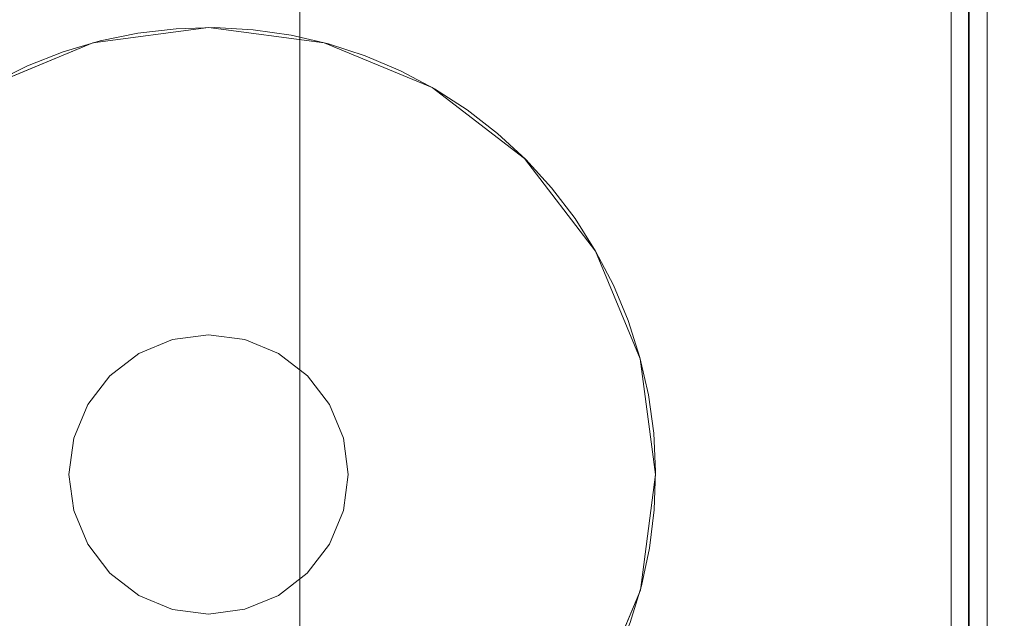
# Model space of a CAD drawing. Header units: inches. Extents: x -412 to -304, y -62 to 18.
# Tile 772 of 809: x -341.162 to -340.06, y 5.777 to 6.446. Entities that reach past the tile are written whole.
import ezdxf

# ---------------------------------------------------------------- set-up
doc = ezdxf.new("R2010")
doc.units = ezdxf.units.IN
doc.header["$LTSCALE"] = 32
doc.header["$MEASUREMENT"] = 0
for name, color, linetype, lineweight in [('Black', 7, 'Continuous', 18), ('DashLine', 7, 'Continuous', 13), ('Drawing', 7, 'Continuous', 18), ('Metal_1', 7, 'Continuous', 18), ('Metal_MP', 7, 'Continuous', 5), ('None', 7, 'Continuous', 18), ('SolidLine', 7, 'Continuous', 15), ('TFL_1', 7, 'Continuous', 13), ('Wood_1-H', 7, 'Continuous', 13)]:
    doc.layers.add(name, color=color, linetype=linetype, lineweight=lineweight)

# ---------------------------------------------------------------- blocks, each defined once
blk = doc.blocks.new('Group-1')
at = {"layer": 'Metal_1', "invisible_edges": 13}
for points in [[(12.0197, -12.252, 68.2953), (12.2559, -25.5591, 68.2953), (119.6969, -25.5591, 68.2953), (12.0197, -12.252, 68.2953)], [(119.6969, -25.5591, 68.2953), (119.9331, -12.252, 68.2953), (12.0197, -12.252, 68.2953), (119.6969, -25.5591, 68.2953)], [(12.0197, -12.252, 68.0591), (12.2559, -25.5591, 68.0591), (119.6969, -25.5591, 68.0591), (12.0197, -12.252, 68.0591)], [(119.6969, -25.5591, 68.0591), (119.9331, -12.252, 68.0591), (12.0197, -12.252, 68.0591), (119.6969, -25.5591, 68.0591)]]:
    blk.add_3dface(points, dxfattribs=at)
blk = doc.blocks.new('Group-2')
at = {"layer": 'None'}
blk.add_blockref('Group-1', (0, 0), dxfattribs=at)
blk = doc.blocks.new('Group-3')
at = {"layer": 'None'}
blk.add_blockref('Group-2', (0, 0), dxfattribs=at)
blk = doc.blocks.new('SL Overhead (3D)')
at = {"layer": 'None'}
blk.add_blockref('Group-3', (0, 0), dxfattribs=at)
at = {"layer": 'Drawing', "color": 0, "flags": 1}
for tag in ['Tag', 'Catalog', 'Option1', 'Option2', 'Option3', 'Option4', 'Option5', 'Option6', 'Option7', 'Option8', 'Option9', 'Option10', 'Option11', 'Option12', 'Custom', 'FinishGroup', 'Discount', 'Item2', 'Item3', 'Item6', 'Item8', 'Item9', 'Item10', 'Item12', 'Item13', 'Item16', 'Item18', 'Item19', 'Item20', 'Item21', 'Item22', 'Item23', 'Item24', 'Item25', 'Item1', 'Item4', 'Item5', 'Item7', 'Item11', 'Item14', 'Item15', 'Item17']:
    blk.add_attdef(tag, (-52.521, 19.4184), '', height=0.00709, dxfattribs=at)
blk = doc.blocks.new('Group-6')
at = {"layer": 'TFL_1'}
for points in [[(12.7579, -29.9724, 22.874), (119.1752, -29.9724, 22.874), (119.1752, -12.0197, 22.874), (12.7579, -12.0197, 22.874)], [(12.7579, -12.7874, 7.9921), (119.1752, -12.7874, 7.9921), (119.1752, -29.9724, 7.9921), (12.7579, -29.9724, 7.9921)], [(12.7579, -13.5157, 8.7402), (12.7579, -29.9724, 8.7402), (119.1752, -29.9724, 8.7402), (119.1752, -13.5157, 8.7402)], [(83.1516, -29.126, 22.126), (83.8996, -29.126, 22.126), (83.8996, -13.5157, 22.126), (83.1516, -13.5157, 22.126)], [(83.1516, -13.5157, 8.7402), (83.8996, -13.5157, 8.7402), (83.8996, -29.126, 8.7402), (83.1516, -29.126, 8.7402)], [(83.8996, -29.126, 22.126), (84.6476, -29.126, 22.126), (84.6476, -13.5157, 22.126), (83.8996, -13.5157, 22.126)], [(83.8996, -13.5157, 8.7402), (84.6476, -13.5157, 8.7402), (84.6476, -29.126, 8.7402), (83.8996, -29.126, 8.7402)], [(12.7579, -13.5354, 22.126), (119.1752, -13.5354, 22.126), (119.1752, -29.9724, 22.126), (12.7579, -29.9724, 22.126)]]:
    blk.add_3dface(points, dxfattribs=at)
for points, invisible_edges in [([(83.1516, -29.126, 22.126), (83.1516, -13.5157, 22.126), (83.1516, -15.4944, 13.2474), (83.1516, -15.5083, 13.2456)], 10), ([(83.1516, -15.5355, 9.4782), (83.1516, -13.5157, 8.7402), (83.1516, -29.126, 8.7402)], 9), ([(83.8996, -15.6362, 13.1284), (83.8996, -13.5157, 22.126), (83.8996, -29.126, 22.126)], 9), ([(83.8996, -15.4944, 9.4691), (83.8996, -15.5083, 9.471), (83.8996, -29.126, 8.7402), (83.8996, -13.5157, 8.7402)], 10), ([(83.8996, -29.126, 22.126), (83.8996, -13.5157, 22.126), (83.8996, -15.4944, 13.2474), (83.8996, -15.5083, 13.2456)], 10), ([(83.8996, -15.5355, 9.4782), (83.8996, -13.5157, 8.7402), (83.8996, -29.126, 8.7402)], 9), ([(83.1516, -15.5083, 13.2456), (83.1516, -15.5221, 13.2425), (83.1516, -29.126, 22.126)], 10), ([(83.8996, -15.5083, 9.471), (83.8996, -15.5221, 9.474), (83.8996, -29.126, 8.7402)], 10), ([(83.8996, -15.5083, 13.2456), (83.8996, -15.5221, 13.2425), (83.8996, -29.126, 22.126)], 10), ([(83.1516, -29.126, 22.126), (83.1516, -15.5221, 13.2425), (83.1516, -15.5355, 13.2383)], 9), ([(83.8996, -15.5221, 9.474), (83.8996, -15.5355, 9.4782), (83.8996, -29.126, 8.7402)], 10), ([(83.8996, -29.126, 22.126), (83.8996, -15.5221, 13.2425), (83.8996, -15.5355, 13.2383)], 9), ([(83.1516, -29.126, 8.7402), (83.1516, -15.5355, 13.2383), (83.1516, -15.5485, 13.2329)], 9), ([(83.1516, -15.5355, 13.2383), (83.1516, -29.126, 8.7402), (83.1516, -29.126, 22.126)], 9), ([(83.1516, -29.126, 8.7402), (83.1516, -15.5485, 9.4836), (83.1516, -15.5355, 9.4782)], 9), ([(83.8996, -29.126, 8.7402), (83.8996, -15.5355, 9.4782), (83.8996, -15.5485, 9.4836)], 9), ([(83.8996, -29.126, 8.7402), (83.8996, -15.5355, 13.2383), (83.8996, -15.5485, 13.2329)], 9), ([(83.8996, -15.5355, 13.2383), (83.8996, -29.126, 8.7402), (83.8996, -29.126, 22.126)], 9), ([(83.8996, -29.126, 8.7402), (83.8996, -15.5485, 9.4836), (83.8996, -15.5355, 9.4782)], 9), ([(83.1516, -15.5485, 13.2329), (83.1516, -15.561, 13.2264), (83.1516, -29.126, 8.7402)], 10), ([(83.1516, -15.561, 9.4901), (83.1516, -15.5485, 9.4836), (83.1516, -29.126, 8.7402)], 10), ([(83.8996, -29.126, 8.7402), (83.8996, -15.5485, 9.4836), (83.8996, -15.561, 9.4901)], 9), ([(83.8996, -15.5485, 13.2329), (83.8996, -15.561, 13.2264), (83.8996, -29.126, 8.7402)], 10), ([(83.8996, -15.561, 9.4901), (83.8996, -15.5485, 9.4836), (83.8996, -29.126, 8.7402)], 10), ([(83.1516, -29.126, 8.7402), (83.1516, -15.561, 13.2264), (83.1516, -15.5729, 13.2188)], 9), ([(83.1516, -29.126, 8.7402), (83.1516, -15.5729, 9.4977), (83.1516, -15.561, 9.4901)], 9), ([(83.8996, -15.561, 9.4901), (83.8996, -15.5729, 9.4977), (83.8996, -29.126, 8.7402)], 10), ([(83.8996, -29.126, 8.7402), (83.8996, -15.561, 13.2264), (83.8996, -15.5729, 13.2188)], 9), ([(83.8996, -29.126, 8.7402), (83.8996, -15.5729, 9.4977), (83.8996, -15.561, 9.4901)], 9), ([(83.1516, -15.5729, 13.2188), (83.1516, -15.5841, 13.2103), (83.1516, -29.126, 8.7402)], 10), ([(83.1516, -15.5841, 9.5063), (83.1516, -15.5729, 9.4977), (83.1516, -29.126, 8.7402)], 10), ([(83.8996, -29.126, 8.7402), (83.8996, -15.5729, 9.4977), (83.8996, -15.5841, 9.5063)], 9), ([(83.8996, -15.5729, 13.2188), (83.8996, -15.5841, 13.2103), (83.8996, -29.126, 8.7402)], 10), ([(83.8996, -15.5841, 9.5063), (83.8996, -15.5729, 9.4977), (83.8996, -29.126, 8.7402)], 10), ([(83.1516, -29.126, 8.7402), (83.1516, -15.5841, 13.2103), (83.1516, -15.5945, 13.2008)], 9), ([(83.1516, -15.5945, 9.5158), (83.1516, -15.5841, 9.5063), (83.1516, -29.126, 8.7402)], 10), ([(83.8996, -29.126, 8.7402), (83.8996, -15.5841, 9.5063), (83.8996, -15.5945, 9.5158)], 9), ([(83.8996, -29.126, 8.7402), (83.8996, -15.5841, 13.2103), (83.8996, -15.5945, 13.2008)], 9), ([(83.8996, -15.5945, 9.5158), (83.8996, -15.5841, 9.5063), (83.8996, -29.126, 8.7402)], 10), ([(83.1516, -15.5945, 13.2008), (83.1516, -15.604, 13.1904), (83.1516, -29.126, 8.7402)], 10), ([(83.1516, -29.126, 8.7402), (83.1516, -15.604, 9.5262), (83.1516, -15.5945, 9.5158)], 9), ([(83.8996, -15.5945, 9.5158), (83.8996, -29.126, 22.126), (83.8996, -29.126, 8.7402)], 9), ([(83.8996, -15.5945, 9.5158), (83.8996, -15.604, 9.5262), (83.8996, -29.126, 22.126)], 10), ([(83.8996, -15.5945, 13.2008), (83.8996, -15.604, 13.1904), (83.8996, -29.126, 8.7402)], 10), ([(83.8996, -29.126, 8.7402), (83.8996, -15.604, 9.5262), (83.8996, -15.5945, 9.5158)], 9), ([(83.1516, -29.126, 8.7402), (83.1516, -15.604, 13.1904), (83.1516, -15.6125, 13.1792)], 9), ([(83.1516, -15.6125, 9.5373), (83.1516, -15.604, 9.5262), (83.1516, -29.126, 8.7402)], 10), ([(83.8996, -29.126, 22.126), (83.8996, -15.604, 9.5262), (83.8996, -15.6125, 9.5373)], 9), ([(83.8996, -29.126, 8.7402), (83.8996, -15.604, 13.1904), (83.8996, -15.6125, 13.1792)], 9), ([(83.8996, -15.6125, 9.5373), (83.8996, -15.604, 9.5262), (83.8996, -29.126, 8.7402)], 10), ([(83.1516, -15.6125, 13.1792), (83.1516, -15.6201, 13.1673), (83.1516, -29.126, 8.7402)], 10), ([(83.1516, -29.126, 8.7402), (83.1516, -15.6201, 9.5492), (83.1516, -15.6125, 9.5373)], 9), ([(83.8996, -15.6125, 9.5373), (83.8996, -15.6201, 9.5492), (83.8996, -29.126, 22.126)], 10), ([(83.8996, -15.6125, 13.1792), (83.8996, -15.6201, 13.1673), (83.8996, -29.126, 8.7402)], 10), ([(83.8996, -29.126, 8.7402), (83.8996, -15.6201, 9.5492), (83.8996, -15.6125, 9.5373)], 9), ([(83.1516, -29.126, 8.7402), (83.1516, -15.6201, 13.1673), (83.1516, -15.6266, 13.1548)], 9), ([(83.1516, -29.126, 8.7402), (83.1516, -15.6266, 9.5617), (83.1516, -15.6201, 9.5492)], 9), ([(83.1516, -15.6266, 13.1548), (83.1516, -15.632, 13.1418), (83.1516, -29.126, 8.7402)], 10), ([(83.1516, -15.632, 9.5747), (83.1516, -15.6266, 9.5617), (83.1516, -29.126, 8.7402)], 10), ([(83.8996, -15.6201, 9.5492), (83.8996, -15.6266, 9.5617), (83.8996, -29.126, 22.126)], 10), ([(83.8996, -29.126, 8.7402), (83.8996, -15.6201, 13.1673), (83.8996, -15.6266, 13.1548)], 9), ([(83.8996, -29.126, 8.7402), (83.8996, -15.6266, 9.5617), (83.8996, -15.6201, 9.5492)], 9), ([(83.8996, -29.126, 22.126), (83.8996, -15.6266, 9.5617), (83.8996, -15.632, 9.5747)], 9), ([(83.8996, -15.6266, 13.1548), (83.8996, -15.632, 13.1418), (83.8996, -29.126, 8.7402)], 10), ([(83.8996, -15.632, 9.5747), (83.8996, -15.6266, 9.5617), (83.8996, -29.126, 8.7402)], 10), ([(83.1516, -29.126, 8.7402), (83.1516, -15.6362, 9.5881), (83.1516, -15.632, 9.5747)], 9), ([(83.1516, -15.632, 13.1418), (83.1516, -15.6362, 13.1284), (83.1516, -29.126, 8.7402)], 10), ([(83.1516, -29.126, 8.7402), (83.1516, -15.6362, 13.1284), (83.1516, -15.6393, 13.1146)], 9), ([(83.1516, -15.6393, 9.6019), (83.1516, -15.6362, 9.5881), (83.1516, -29.126, 8.7402)], 10), ([(83.1516, -29.126, 8.7402), (83.1516, -15.6411, 9.6159), (83.1516, -15.6393, 9.6019)], 9), ([(83.1516, -15.6393, 13.1146), (83.1516, -15.6411, 13.1007), (83.1516, -29.126, 8.7402)], 10), ([(83.1516, -29.126, 8.7402), (83.1516, -15.6411, 13.1007), (83.1516, -15.6417, 13.0866)], 9), ([(83.1516, -15.6417, 9.6299), (83.1516, -15.6411, 9.6159), (83.1516, -29.126, 8.7402)], 10), ([(83.1516, -15.6417, 13.0866), (83.1516, -15.6417, 9.6299), (83.1516, -29.126, 8.7402)], 10), ([(83.8996, -15.632, 9.5747), (83.8996, -15.6362, 9.5881), (83.8996, -29.126, 22.126)], 10), ([(83.8996, -29.126, 8.7402), (83.8996, -15.6362, 9.5881), (83.8996, -15.632, 9.5747)], 9), ([(83.8996, -15.632, 13.1418), (83.8996, -15.6362, 13.1284), (83.8996, -29.126, 8.7402)], 10), ([(83.8996, -29.126, 22.126), (83.8996, -15.6393, 13.1146), (83.8996, -15.6362, 13.1284)], 9), ([(83.8996, -29.126, 22.126), (83.8996, -15.6362, 9.5881), (83.8996, -15.6393, 9.6019)], 9), ([(83.8996, -29.126, 8.7402), (83.8996, -15.6362, 13.1284), (83.8996, -15.6393, 13.1146)], 9), ([(83.8996, -15.6393, 9.6019), (83.8996, -15.6362, 9.5881), (83.8996, -29.126, 8.7402)], 10), ([(83.8996, -29.126, 22.126), (83.8996, -15.6411, 13.1007), (83.8996, -15.6393, 13.1146)], 9), ([(83.8996, -15.6393, 9.6019), (83.8996, -15.6411, 9.6159), (83.8996, -29.126, 22.126)], 10), ([(83.8996, -29.126, 8.7402), (83.8996, -15.6411, 9.6159), (83.8996, -15.6393, 9.6019)], 9), ([(83.8996, -15.6393, 13.1146), (83.8996, -15.6411, 13.1007), (83.8996, -29.126, 8.7402)], 10), ([(83.8996, -29.126, 22.126), (83.8996, -15.6411, 9.6159), (83.8996, -15.6417, 9.6299)], 9), ([(83.8996, -15.6417, 13.0866), (83.8996, -15.6411, 13.1007), (83.8996, -29.126, 22.126)], 10), ([(83.8996, -29.126, 8.7402), (83.8996, -15.6411, 13.1007), (83.8996, -15.6417, 13.0866)], 9), ([(83.8996, -15.6417, 9.6299), (83.8996, -15.6411, 9.6159), (83.8996, -29.126, 8.7402)], 10), ([(83.8996, -15.6417, 9.6299), (83.8996, -15.6417, 13.0866), (83.8996, -29.126, 22.126)], 10), ([(83.8996, -15.6417, 13.0866), (83.8996, -15.6417, 9.6299), (83.8996, -29.126, 8.7402)], 10)]:
    blk.add_3dface(points, dxfattribs=dict(at, invisible_edges=invisible_edges))
blk = doc.blocks.new('Group-15')
at = {"layer": 'None'}
blk.add_blockref('Group-6', (0, 0), dxfattribs=at)
blk = doc.blocks.new('SL Hanging Credenza (3D)')
at = {"layer": 'None'}
blk.add_blockref('Group-15', (0, 0), dxfattribs=at)
at = {"layer": 'Drawing', "color": 0, "flags": 1}
for tag in ['Tag', 'Catalog', 'Option1', 'Option2', 'Option3', 'Option4', 'Option5', 'Option6', 'Option7', 'Option8', 'Option9', 'Option10', 'Option11', 'Option12', 'Custom', 'FinishGroup', 'Discount', 'Item2', 'Item3', 'Item6', 'Item8', 'Item9', 'Item10', 'Item12', 'Item13', 'Item16', 'Item18', 'Item19', 'Item20', 'Item21', 'Item22', 'Item23', 'Item24', 'Item25', 'Item1', 'Item4', 'Item5', 'Item7', 'Item11', 'Item14', 'Item15', 'Item17']:
    blk.add_attdef(tag, (-52.5308, 13.8239), '', height=0.00709, dxfattribs=at)
blk = doc.blocks.new('Group-16')
at = {"layer": 'Wood_1-H'}
for points, invisible_edges in [([(-36.0039, 17.9921, 28.5412), (36.0039, 17.9931, 28.5418), (36.0039, 17.9921, 28.5412)], 9), ([(-36.0039, 17.9921, 28.5412), (-36.0039, 17.9931, 28.5418), (36.0039, 17.9931, 28.5418)], 8), ([(36.0039, 17.9931, 28.9998), (-36.0039, 17.9921, 28.9998), (-35.9849, 17.9731, 28.9998), (35.9849, 17.9731, 28.9998)], 9), ([(36.0039, 17.9931, 28.9998), (-36.0039, 17.9931, 28.9998), (-36.0039, 17.9921, 28.9998)], 8), ([(36.0039, 17.9921, 28.5412), (34.5479, 16.5361, 27.7008), (-34.5479, 16.5361, 27.7008), (-36.0039, 17.9921, 28.5412)], 8)]:
    blk.add_3dface(points, dxfattribs=dict(at, invisible_edges=invisible_edges))
for points in [[(-36.0039, 17.9931, 28.9998), (36.0039, 17.9931, 28.9998), (36.0039, 17.9931, 28.5418), (-36.0039, 17.9931, 28.5418)], [(-35.9849, 17.9731, 28.9998), (-35.9849, 17.9731, 28.9808), (35.9849, 17.9731, 28.9808), (35.9849, 17.9731, 28.9998)], [(-35.9849, 17.9731, 28.9808), (-34.5479, 16.5361, 28.9808), (34.5479, 16.5361, 28.9808), (35.9849, 17.9731, 28.9808)]]:
    blk.add_3dface(points, dxfattribs=at)
blk = doc.blocks.new('Group-20')
at = {"layer": 'Wood_1-H'}
for points in [[(-35.9649, 17.9531, 28.9988), (35.9649, 17.9531, 28.9988), (35.9649, -17.9531, 28.9988), (-35.9649, -17.9531, 28.9988)], [(-35.9649, 17.9531, 28.9791), (35.9649, 17.9531, 28.9791), (35.9649, -17.9531, 28.9791), (-35.9649, -17.9531, 28.9791)], [(-35.9649, 17.9531, 28.9791), (-35.9649, 17.9531, 28.9988), (35.9649, 17.9531, 28.9988), (35.9649, 17.9531, 28.9791)]]:
    blk.add_3dface(points, dxfattribs=at)
at = {"layer": 'None'}
blk.add_blockref('Group-16', (0, 0), dxfattribs=at)
blk = doc.blocks.new('MPConf-Glide (3D)')
at = {"layer": 'Metal_MP'}
for points, invisible_edges in [([(-0.1294, 0.483, 0.25), (0, 0.5, 0.25), (0.1294, 0.483, 0.25), (-0.1294, 0.483, 0.25)], 12), ([(-0.1294, 0.483), (0, 0.5), (0.1294, 0.483), (-0.1294, 0.483)], 12), ([(-0.483, 0.1294, 0.25), (-0.3536, 0.3536, 0.25), (-0.1294, 0.483, 0.25), (-0.483, 0.1294, 0.25)], 15), ([(-0.1294, -0.483, 0.25), (-0.483, 0.1294, 0.25), (-0.1294, 0.483, 0.25), (-0.1294, -0.483, 0.25)], 15), ([(-0.483, 0.1294), (-0.3536, 0.3536), (-0.1294, 0.483), (-0.483, 0.1294)], 15), ([(-0.1294, -0.483), (-0.483, 0.1294), (-0.1294, 0.483), (-0.1294, -0.483)], 15), ([(-0.3536, 0.3536, 0.25), (-0.25, 0.433, 0.25), (-0.1294, 0.483, 0.25), (-0.3536, 0.3536, 0.25)], 12), ([(-0.3536, 0.3536), (-0.25, 0.433), (-0.1294, 0.483), (-0.3536, 0.3536)], 12), ([(-0.1294, 0.483, 0.25), (0.1294, 0.483, 0.25), (0.483, 0.1294, 0.25), (-0.1294, 0.483, 0.25)], 15), ([(-0.1294, 0.483, 0.25), (0.483, 0.1294, 0.25), (0.483, -0.1294, 0.25), (-0.1294, 0.483, 0.25)], 15), ([(-0.1294, 0.483, 0.25), (0.483, -0.1294, 0.25), (-0.1294, -0.483, 0.25), (-0.1294, 0.483, 0.25)], 15), ([(-0.1294, 0.483), (0.1294, 0.483), (0.483, 0.1294), (-0.1294, 0.483)], 15), ([(-0.1294, 0.483), (0.483, 0.1294), (0.483, -0.1294), (-0.1294, 0.483)], 15), ([(-0.1294, 0.483), (0.483, -0.1294), (-0.1294, -0.483), (-0.1294, 0.483)], 15), ([(0.1294, 0.483, 0.25), (0.25, 0.433, 0.25), (0.3536, 0.3536, 0.25), (0.1294, 0.483, 0.25)], 12), ([(0.1294, 0.483, 0.25), (0.3536, 0.3536, 0.25), (0.483, 0.1294, 0.25), (0.1294, 0.483, 0.25)], 15), ([(0.1294, 0.483), (0.25, 0.433), (0.3536, 0.3536), (0.1294, 0.483)], 12), ([(0.1294, 0.483), (0.3536, 0.3536), (0.483, 0.1294), (0.1294, 0.483)], 15), ([(-0.483, 0.1294, 0.25), (-0.433, 0.25, 0.25), (-0.3536, 0.3536, 0.25), (-0.483, 0.1294, 0.25)], 12), ([(-0.483, 0.1294), (-0.433, 0.25), (-0.3536, 0.3536), (-0.483, 0.1294)], 12), ([(0.3536, 0.3536, 0.25), (0.433, 0.25, 0.25), (0.483, 0.1294, 0.25), (0.3536, 0.3536, 0.25)], 12), ([(0.3536, 0.3536), (0.433, 0.25), (0.483, 0.1294), (0.3536, 0.3536)], 12), ([(-0.0404, 0.1509, 0.502), (0, 0.1562, 0.502), (0.0404, 0.1509, 0.502), (-0.0404, 0.1509, 0.502)], 12), ([(-0.0404, 0.1509, 0.25), (0, 0.1562, 0.25), (0.0404, 0.1509, 0.25), (-0.0404, 0.1509, 0.25)], 12), ([(-0.1509, 0.0404, 0.502), (-0.1105, 0.1105, 0.502), (-0.0404, 0.1509, 0.502), (-0.1509, 0.0404, 0.502)], 15), ([(-0.1509, 0.0404, 0.502), (-0.0404, 0.1509, 0.502), (0.0404, 0.1509, 0.502), (-0.1509, 0.0404, 0.502)], 15), ([(0.0404, 0.1509, 0.502), (-0.0404, -0.1509, 0.502), (-0.1509, 0.0404, 0.502), (0.0404, 0.1509, 0.502)], 15), ([(-0.1509, 0.0404, 0.25), (-0.1105, 0.1105, 0.25), (-0.0404, 0.1509, 0.25), (-0.1509, 0.0404, 0.25)], 15), ([(-0.1509, 0.0404, 0.25), (-0.0404, 0.1509, 0.25), (0.0404, 0.1509, 0.25), (-0.1509, 0.0404, 0.25)], 15), ([(0.0404, 0.1509, 0.25), (-0.0404, -0.1509, 0.25), (-0.1509, 0.0404, 0.25), (0.0404, 0.1509, 0.25)], 15), ([(-0.1105, 0.1105, 0.502), (-0.0781, 0.1353, 0.502), (-0.0404, 0.1509, 0.502), (-0.1105, 0.1105, 0.502)], 12), ([(-0.1105, 0.1105, 0.25), (-0.0781, 0.1353, 0.25), (-0.0404, 0.1509, 0.25), (-0.1105, 0.1105, 0.25)], 12), ([(0.0404, 0.1509, 0.502), (0.1509, -0.0404, 0.502), (-0.0404, -0.1509, 0.502), (0.0404, 0.1509, 0.502)], 15), ([(0.0404, 0.1509, 0.25), (0.1509, -0.0404, 0.25), (-0.0404, -0.1509, 0.25), (0.0404, 0.1509, 0.25)], 15), ([(0.0404, 0.1509, 0.502), (0.0781, 0.1353, 0.502), (0.1105, 0.1105, 0.502), (0.0404, 0.1509, 0.502)], 12), ([(0.0404, 0.1509, 0.502), (0.1105, 0.1105, 0.502), (0.1509, 0.0404, 0.502), (0.0404, 0.1509, 0.502)], 15), ([(0.0404, 0.1509, 0.502), (0.1509, 0.0404, 0.502), (0.1509, -0.0404, 0.502), (0.0404, 0.1509, 0.502)], 15), ([(0.0404, 0.1509, 0.25), (0.0781, 0.1353, 0.25), (0.1105, 0.1105, 0.25), (0.0404, 0.1509, 0.25)], 12), ([(0.0404, 0.1509, 0.25), (0.1105, 0.1105, 0.25), (0.1509, 0.0404, 0.25), (0.0404, 0.1509, 0.25)], 15), ([(0.0404, 0.1509, 0.25), (0.1509, 0.0404, 0.25), (0.1509, -0.0404, 0.25), (0.0404, 0.1509, 0.25)], 15), ([(0.483, 0.1294, 0.25), (0.5, 0, 0.25), (0.483, -0.1294, 0.25), (0.483, 0.1294, 0.25)], 12), ([(0.483, 0.1294), (0.5, 0), (0.483, -0.1294), (0.483, 0.1294)], 12), ([(-0.1509, 0.0404, 0.502), (-0.1353, 0.0781, 0.502), (-0.1105, 0.1105, 0.502), (-0.1509, 0.0404, 0.502)], 12), ([(-0.1509, 0.0404, 0.25), (-0.1353, 0.0781, 0.25), (-0.1105, 0.1105, 0.25), (-0.1509, 0.0404, 0.25)], 12), ([(0.1105, 0.1105, 0.502), (0.1353, 0.0781, 0.502), (0.1509, 0.0404, 0.502), (0.1105, 0.1105, 0.502)], 12), ([(0.1105, 0.1105, 0.25), (0.1353, 0.0781, 0.25), (0.1509, 0.0404, 0.25), (0.1105, 0.1105, 0.25)], 12), ([(-0.1509, -0.0404, 0.502), (-0.1562, 0, 0.502), (-0.1509, 0.0404, 0.502), (-0.1509, -0.0404, 0.502)], 12), ([(-0.1509, -0.0404, 0.25), (-0.1562, 0, 0.25), (-0.1509, 0.0404, 0.25), (-0.1509, -0.0404, 0.25)], 12), ([(-0.0404, -0.1509, 0.502), (-0.1509, -0.0404, 0.502), (-0.1509, 0.0404, 0.502), (-0.0404, -0.1509, 0.502)], 15), ([(-0.0404, -0.1509, 0.25), (-0.1509, -0.0404, 0.25), (-0.1509, 0.0404, 0.25), (-0.0404, -0.1509, 0.25)], 15), ([(0.1509, 0.0404, 0.502), (0.1562, 0, 0.502), (0.1509, -0.0404, 0.502), (0.1509, 0.0404, 0.502)], 12), ([(0.1509, 0.0404, 0.25), (0.1562, 0, 0.25), (0.1509, -0.0404, 0.25), (0.1509, 0.0404, 0.25)], 12), ([(-0.1105, -0.1105, 0.502), (-0.1353, -0.0781, 0.502), (-0.1509, -0.0404, 0.502), (-0.1105, -0.1105, 0.502)], 12), ([(-0.0404, -0.1509, 0.502), (-0.1105, -0.1105, 0.502), (-0.1509, -0.0404, 0.502), (-0.0404, -0.1509, 0.502)], 15), ([(-0.1105, -0.1105, 0.25), (-0.1353, -0.0781, 0.25), (-0.1509, -0.0404, 0.25), (-0.1105, -0.1105, 0.25)], 12), ([(-0.0404, -0.1509, 0.25), (-0.1105, -0.1105, 0.25), (-0.1509, -0.0404, 0.25), (-0.0404, -0.1509, 0.25)], 15), ([(0.1509, -0.0404, 0.502), (0.0404, -0.1509, 0.502), (-0.0404, -0.1509, 0.502), (0.1509, -0.0404, 0.502)], 15), ([(0.1509, -0.0404, 0.25), (0.0404, -0.1509, 0.25), (-0.0404, -0.1509, 0.25), (0.1509, -0.0404, 0.25)], 15), ([(0.1509, -0.0404, 0.502), (0.1105, -0.1105, 0.502), (0.0404, -0.1509, 0.502), (0.1509, -0.0404, 0.502)], 15), ([(0.1509, -0.0404, 0.25), (0.1105, -0.1105, 0.25), (0.0404, -0.1509, 0.25), (0.1509, -0.0404, 0.25)], 15), ([(0.1509, -0.0404, 0.502), (0.1353, -0.0781, 0.502), (0.1105, -0.1105, 0.502), (0.1509, -0.0404, 0.502)], 12), ([(0.1509, -0.0404, 0.25), (0.1353, -0.0781, 0.25), (0.1105, -0.1105, 0.25), (0.1509, -0.0404, 0.25)], 12), ([(-0.0404, -0.1509, 0.502), (-0.0781, -0.1353, 0.502), (-0.1105, -0.1105, 0.502), (-0.0404, -0.1509, 0.502)], 12), ([(-0.0404, -0.1509, 0.25), (-0.0781, -0.1353, 0.25), (-0.1105, -0.1105, 0.25), (-0.0404, -0.1509, 0.25)], 12), ([(0.1105, -0.1105, 0.502), (0.0781, -0.1353, 0.502), (0.0404, -0.1509, 0.502), (0.1105, -0.1105, 0.502)], 12), ([(0.1105, -0.1105, 0.25), (0.0781, -0.1353, 0.25), (0.0404, -0.1509, 0.25), (0.1105, -0.1105, 0.25)], 12), ([(0.0404, -0.1509, 0.502), (0, -0.1562, 0.502), (-0.0404, -0.1509, 0.502), (0.0404, -0.1509, 0.502)], 12), ([(0.0404, -0.1509, 0.25), (0, -0.1562, 0.25), (-0.0404, -0.1509, 0.25), (0.0404, -0.1509, 0.25)], 12)]:
    blk.add_3dface(points, dxfattribs=dict(at, invisible_edges=invisible_edges))
for points in [[(0, 0.5), (0, 0.5, 0.25), (-0.1294, 0.483, 0.25), (-0.1294, 0.483)], [(0.1294, 0.483), (0.1294, 0.483, 0.25), (0, 0.5, 0.25), (0, 0.5)], [(-0.1294, 0.483), (-0.1294, 0.483, 0.25), (-0.25, 0.433, 0.25), (-0.25, 0.433)], [(0.25, 0.433), (0.25, 0.433, 0.25), (0.1294, 0.483, 0.25), (0.1294, 0.483)], [(-0.25, 0.433), (-0.25, 0.433, 0.25), (-0.3536, 0.3536, 0.25), (-0.3536, 0.3536)], [(0.3536, 0.3536), (0.3536, 0.3536, 0.25), (0.25, 0.433, 0.25), (0.25, 0.433)], [(-0.3536, 0.3536), (-0.3536, 0.3536, 0.25), (-0.433, 0.25, 0.25), (-0.433, 0.25)], [(0.433, 0.25), (0.433, 0.25, 0.25), (0.3536, 0.3536, 0.25), (0.3536, 0.3536)], [(0.483, 0.1294), (0.483, 0.1294, 0.25), (0.433, 0.25, 0.25), (0.433, 0.25)], [(0, 0.1562, 0.25), (0, 0.1562, 0.502), (-0.0404, 0.1509, 0.502), (-0.0404, 0.1509, 0.25)], [(0.0404, 0.1509, 0.25), (0.0404, 0.1509, 0.502), (0, 0.1562, 0.502), (0, 0.1562, 0.25)], [(-0.0404, 0.1509, 0.25), (-0.0404, 0.1509, 0.502), (-0.0781, 0.1353, 0.502), (-0.0781, 0.1353, 0.25)], [(0.0781, 0.1353, 0.25), (0.0781, 0.1353, 0.502), (0.0404, 0.1509, 0.502), (0.0404, 0.1509, 0.25)], [(-0.0781, 0.1353, 0.25), (-0.0781, 0.1353, 0.502), (-0.1105, 0.1105, 0.502), (-0.1105, 0.1105, 0.25)], [(0.1105, 0.1105, 0.25), (0.1105, 0.1105, 0.502), (0.0781, 0.1353, 0.502), (0.0781, 0.1353, 0.25)], [(0.5, 0), (0.5, 0, 0.25), (0.483, 0.1294, 0.25), (0.483, 0.1294)], [(-0.1105, 0.1105, 0.25), (-0.1105, 0.1105, 0.502), (-0.1353, 0.0781, 0.502), (-0.1353, 0.0781, 0.25)], [(0.1353, 0.0781, 0.25), (0.1353, 0.0781, 0.502), (0.1105, 0.1105, 0.502), (0.1105, 0.1105, 0.25)], [(-0.1353, 0.0781, 0.25), (-0.1353, 0.0781, 0.502), (-0.1509, 0.0404, 0.502), (-0.1509, 0.0404, 0.25)], [(0.1509, 0.0404, 0.25), (0.1509, 0.0404, 0.502), (0.1353, 0.0781, 0.502), (0.1353, 0.0781, 0.25)], [(-0.1509, 0.0404, 0.25), (-0.1509, 0.0404, 0.502), (-0.1562, 0, 0.502), (-0.1562, 0, 0.25)], [(0.1562, 0, 0.25), (0.1562, 0, 0.502), (0.1509, 0.0404, 0.502), (0.1509, 0.0404, 0.25)], [(-0.1562, 0, 0.25), (-0.1562, 0, 0.502), (-0.1509, -0.0404, 0.502), (-0.1509, -0.0404, 0.25)], [(0.1509, -0.0404, 0.25), (0.1509, -0.0404, 0.502), (0.1562, 0, 0.502), (0.1562, 0, 0.25)], [(-0.1509, -0.0404, 0.25), (-0.1509, -0.0404, 0.502), (-0.1353, -0.0781, 0.502), (-0.1353, -0.0781, 0.25)], [(0.1353, -0.0781, 0.25), (0.1353, -0.0781, 0.502), (0.1509, -0.0404, 0.502), (0.1509, -0.0404, 0.25)], [(-0.1353, -0.0781, 0.25), (-0.1353, -0.0781, 0.502), (-0.1105, -0.1105, 0.502), (-0.1105, -0.1105, 0.25)], [(0.1105, -0.1105, 0.25), (0.1105, -0.1105, 0.502), (0.1353, -0.0781, 0.502), (0.1353, -0.0781, 0.25)], [(-0.1105, -0.1105, 0.25), (-0.1105, -0.1105, 0.502), (-0.0781, -0.1353, 0.502), (-0.0781, -0.1353, 0.25)], [(0.0781, -0.1353, 0.25), (0.0781, -0.1353, 0.502), (0.1105, -0.1105, 0.502), (0.1105, -0.1105, 0.25)], [(-0.0781, -0.1353, 0.25), (-0.0781, -0.1353, 0.502), (-0.0404, -0.1509, 0.502), (-0.0404, -0.1509, 0.25)], [(0.0404, -0.1509, 0.25), (0.0404, -0.1509, 0.502), (0.0781, -0.1353, 0.502), (0.0781, -0.1353, 0.25)], [(-0.0404, -0.1509, 0.25), (-0.0404, -0.1509, 0.502), (0, -0.1562, 0.502), (0, -0.1562, 0.25)], [(0, -0.1562, 0.25), (0, -0.1562, 0.502), (0.0404, -0.1509, 0.502), (0.0404, -0.1509, 0.25)]]:
    blk.add_3dface(points, dxfattribs=at)
blk = doc.blocks.new('MP-Leg-502-89 (3D)')
at = {"layer": 'Metal_MP'}
for points, invisible_edges in [([(-19.8241, 0.4972, 1.8125), (-19.8667, 0.4908, 1.8125), (-19.5715, 0.4585, 1.8125)], 10), ([(-19.8667, 0.4908, 0.3125), (-19.8667, 0.4908, 1.8125), (-19.8241, 0.4972, 1.8125), (-19.8241, 0.4972, 0.3125)], 5), ([(-19.5715, 0.4585, 0.3125), (-19.8667, 0.4908, 0.3125), (-19.8241, 0.4972, 0.3125)], 9), ([(-19.5715, 0.4585, 1.8125), (-19.7381, 0.4989, 1.8125), (-19.7811, 0.4999, 1.8125), (-19.8241, 0.4972, 1.8125)], 9), ([(-19.8241, 0.4972, 0.3125), (-19.8241, 0.4972, 1.8125), (-19.7811, 0.4999, 1.8125), (-19.7811, 0.4999, 0.3125)], 5), ([(-19.8241, 0.4972, 0.3125), (-19.7811, 0.4999, 0.3125), (-19.7381, 0.4989, 0.3125), (-19.5715, 0.4585, 0.3125)], 12), ([(-19.461, 0.3923, 1.8125), (-19.8667, 0.4908, 1.8125), (-19.9086, 0.4807, 1.8125), (-19.9494, 0.4671, 1.8125)], 9), ([(-19.9494, 0.4671, 0.3125), (-19.9086, 0.4807, 0.3125), (-19.8667, 0.4908, 0.3125), (-19.461, 0.3923, 0.3125)], 12), ([(-19.9086, 0.4807, 0.3125), (-19.9086, 0.4807, 1.8125), (-19.8667, 0.4908, 1.8125), (-19.8667, 0.4908, 0.3125)], 5), ([(-19.8667, 0.4908, 1.8125), (-19.461, 0.3923, 1.8125), (-19.4959, 0.4175, 1.8125)], 9), ([(-19.4959, 0.4175, 1.8125), (-19.5328, 0.4396, 1.8125), (-19.5715, 0.4585, 1.8125), (-19.8667, 0.4908, 1.8125)], 12), ([(-19.8667, 0.4908, 0.3125), (-19.5715, 0.4585, 0.3125), (-19.5328, 0.4396, 0.3125), (-19.4959, 0.4175, 0.3125)], 9), ([(-19.4959, 0.4175, 0.3125), (-19.461, 0.3923, 0.3125), (-19.8667, 0.4908, 0.3125)], 10), ([(-19.9494, 0.4671, 0.3125), (-19.9494, 0.4671, 1.8125), (-19.9086, 0.4807, 1.8125), (-19.9086, 0.4807, 0.3125)], 5), ([(-19.9494, 0.4671, 1.8125), (-19.9889, 0.45, 1.8125), (-19.461, 0.3923, 1.8125)], 10), ([(-19.9889, 0.45, 0.3125), (-19.9889, 0.45, 1.8125), (-19.9494, 0.4671, 1.8125), (-19.9494, 0.4671, 0.3125)], 5), ([(-19.461, 0.3923, 0.3125), (-19.9889, 0.45, 0.3125), (-19.9494, 0.4671, 0.3125)], 9), ([(-19.9889, 0.45, 1.8125), (-20.0268, 0.4296, 1.8125), (-19.461, 0.3923, 1.8125)], 10), ([(-20.0268, 0.4296, 0.3125), (-20.0268, 0.4296, 1.8125), (-19.9889, 0.45, 1.8125), (-19.9889, 0.45, 0.3125)], 5), ([(-19.461, 0.3923, 0.3125), (-20.0268, 0.4296, 0.3125), (-19.9889, 0.45, 0.3125)], 9), ([(-19.3644, -0.2918, 1.8125), (-19.357, -0.2843, 1.8125), (-20.0268, 0.4296, 1.8125), (-20.0629, 0.406, 1.8125)], 10), ([(-20.0629, 0.406, 0.3125), (-20.0629, 0.406, 1.8125), (-20.0268, 0.4296, 1.8125), (-20.0268, 0.4296, 0.3125)], 5), ([(-20.0629, 0.406, 0.3125), (-20.0268, 0.4296, 0.3125), (-19.357, -0.2843, 0.3125), (-19.3644, -0.2918, 0.3125)], 10), ([(-20.0268, 0.4296, 1.8125), (-19.371, 0.3, 1.8125), (-19.3983, 0.3333, 1.8125)], 9), ([(-19.3983, 0.3333, 1.8125), (-19.4284, 0.3641, 1.8125), (-19.461, 0.3923, 1.8125), (-20.0268, 0.4296, 1.8125)], 12), ([(-20.0268, 0.4296, 1.8125), (-19.357, -0.2843, 1.8125), (-19.3644, 0.2918, 1.8125), (-19.371, 0.3, 1.8125)], 11), ([(-20.0268, 0.4296, 0.3125), (-19.461, 0.3923, 0.3125), (-19.4284, 0.3641, 0.3125), (-19.3983, 0.3333, 0.3125)], 9), ([(-19.3983, 0.3333, 0.3125), (-19.371, 0.3, 0.3125), (-20.0268, 0.4296, 0.3125)], 10), ([(-19.371, 0.3, 0.3125), (-19.3644, 0.2918, 0.3125), (-19.357, -0.2843, 0.3125), (-20.0268, 0.4296, 0.3125)], 14), ([(-20.0629, 0.406, 1.8125), (-20.0967, 0.3794, 1.8125), (-19.3644, -0.2918, 1.8125)], 10), ([(-20.0967, 0.3794, 0.3125), (-20.0967, 0.3794, 1.8125), (-20.0629, 0.406, 1.8125), (-20.0629, 0.406, 0.3125)], 5), ([(-19.3644, -0.2918, 0.3125), (-20.0967, 0.3794, 0.3125), (-20.0629, 0.406, 0.3125)], 9), ([(-19.371, -0.3, 1.8125), (-19.3644, -0.2918, 1.8125), (-20.0967, 0.3794, 1.8125), (-20.1281, 0.35, 1.8125)], 10), ([(-20.1281, 0.35, 0.3125), (-20.1281, 0.35, 1.8125), (-20.0967, 0.3794, 1.8125), (-20.0967, 0.3794, 0.3125)], 5), ([(-20.1281, 0.35, 0.3125), (-20.0967, 0.3794, 0.3125), (-19.3644, -0.2918, 0.3125), (-19.371, -0.3, 0.3125)], 10), ([(-20.1281, 0.35, 1.8125), (-20.1569, 0.3179, 1.8125), (-19.371, -0.3, 1.8125)], 10), ([(-20.1569, 0.3179, 0.3125), (-20.1569, 0.3179, 1.8125), (-20.1281, 0.35, 1.8125), (-20.1281, 0.35, 0.3125)], 5), ([(-19.371, -0.3, 0.3125), (-20.1569, 0.3179, 0.3125), (-20.1281, 0.35, 0.3125)], 9), ([(-19.371, -0.3, 1.8125), (-20.1569, 0.3179, 1.8125), (-20.1828, 0.2836, 1.8125)], 9), ([(-20.1828, 0.2836, 0.3125), (-20.1828, 0.2836, 1.8125), (-20.1569, 0.3179, 1.8125), (-20.1569, 0.3179, 0.3125)], 5), ([(-20.1828, 0.2836, 0.3125), (-20.1569, 0.3179, 0.3125), (-19.371, -0.3, 0.3125)], 10), ([(-19.371, -0.3, 1.8125), (-20.1828, 0.2836, 1.8125), (-20.2057, 0.2471, 1.8125)], 9), ([(-20.2057, 0.2471, 0.3125), (-20.2057, 0.2471, 1.8125), (-20.1828, 0.2836, 1.8125), (-20.1828, 0.2836, 0.3125)], 5), ([(-20.2057, 0.2471, 0.3125), (-20.1828, 0.2836, 0.3125), (-19.371, -0.3, 0.3125)], 10), ([(-19.371, -0.3, 1.8125), (-20.2057, 0.2471, 1.8125), (-20.2254, 0.2088, 1.8125), (-20.2416, 0.1689, 1.8125)], 9), ([(-20.2416, 0.1689, 0.3125), (-20.2254, 0.2088, 0.3125), (-20.2057, 0.2471, 0.3125), (-19.371, -0.3, 0.3125)], 12), ([(-20.2254, 0.2088, 0.3125), (-20.2254, 0.2088, 1.8125), (-20.2057, 0.2471, 1.8125), (-20.2057, 0.2471, 0.3125)], 5), ([(-20.2416, 0.1689, 0.3125), (-20.2416, 0.1689, 1.8125), (-20.2254, 0.2088, 1.8125), (-20.2254, 0.2088, 0.3125)], 5), ([(-20.2416, 0.1689, 1.8125), (-20.2544, 0.1278, 1.8125), (-19.371, -0.3, 1.8125)], 10), ([(-20.2544, 0.1278, 0.3125), (-20.2544, 0.1278, 1.8125), (-20.2416, 0.1689, 1.8125), (-20.2416, 0.1689, 0.3125)], 5), ([(-19.371, -0.3, 0.3125), (-20.2544, 0.1278, 0.3125), (-20.2416, 0.1689, 0.3125)], 9), ([(-20.2544, 0.1278, 1.8125), (-20.2636, 0.0857, 1.8125), (-20.2692, 0.043, 1.8125), (-19.371, -0.3, 1.8125)], 12), ([(-19.371, -0.3, 0.3125), (-20.2692, 0.043, 0.3125), (-20.2636, 0.0857, 0.3125), (-20.2544, 0.1278, 0.3125)], 9), ([(-20.2636, 0.0857, 0.3125), (-20.2636, 0.0857, 1.8125), (-20.2544, 0.1278, 1.8125), (-20.2544, 0.1278, 0.3125)], 5), ([(-20.2692, 0.043, 0.3125), (-20.2692, 0.043, 1.8125), (-20.2636, 0.0857, 1.8125), (-20.2636, 0.0857, 0.3125)], 5), ([(-19.371, -0.3, 1.8125), (-20.2692, 0.043, 1.8125), (-20.271, 0, 1.8125), (-20.2692, -0.043, 1.8125)], 9), ([(-20.271, 0, 0.3125), (-20.271, 0, 1.8125), (-20.2692, 0.043, 1.8125), (-20.2692, 0.043, 0.3125)], 5), ([(-20.2692, -0.043, 0.3125), (-20.271, 0, 0.3125), (-20.2692, 0.043, 0.3125), (-19.371, -0.3, 0.3125)], 12), ([(-20.2692, -0.043, 0.3125), (-20.2692, -0.043, 1.8125), (-20.271, 0, 1.8125), (-20.271, 0, 0.3125)], 5), ([(-19.371, -0.3, 1.8125), (-20.2692, -0.043, 1.8125), (-20.2636, -0.0857, 1.8125), (-20.2544, -0.1278, 1.8125)], 9), ([(-20.2636, -0.0857, 0.3125), (-20.2636, -0.0857, 1.8125), (-20.2692, -0.043, 1.8125), (-20.2692, -0.043, 0.3125)], 5), ([(-20.2544, -0.1278, 0.3125), (-20.2636, -0.0857, 0.3125), (-20.2692, -0.043, 0.3125), (-19.371, -0.3, 0.3125)], 12), ([(-20.2544, -0.1278, 0.3125), (-20.2544, -0.1278, 1.8125), (-20.2636, -0.0857, 1.8125), (-20.2636, -0.0857, 0.3125)], 5), ([(-20.2544, -0.1278, 1.8125), (-20.2416, -0.1689, 1.8125), (-19.371, -0.3, 1.8125)], 10), ([(-20.2416, -0.1689, 0.3125), (-20.2416, -0.1689, 1.8125), (-20.2544, -0.1278, 1.8125), (-20.2544, -0.1278, 0.3125)], 5), ([(-19.371, -0.3, 0.3125), (-20.2416, -0.1689, 0.3125), (-20.2544, -0.1278, 0.3125)], 9), ([(-19.371, -0.3, 1.8125), (-20.2416, -0.1689, 1.8125), (-20.2254, -0.2088, 1.8125), (-20.2057, -0.2471, 1.8125)], 9), ([(-20.2254, -0.2088, 0.3125), (-20.2254, -0.2088, 1.8125), (-20.2416, -0.1689, 1.8125), (-20.2416, -0.1689, 0.3125)], 5), ([(-20.2057, -0.2471, 0.3125), (-20.2254, -0.2088, 0.3125), (-20.2416, -0.1689, 0.3125), (-19.371, -0.3, 0.3125)], 12), ([(-20.2057, -0.2471, 0.3125), (-20.2057, -0.2471, 1.8125), (-20.2254, -0.2088, 1.8125), (-20.2254, -0.2088, 0.3125)], 5), ([(-20.2057, -0.2471, 1.8125), (-20.1828, -0.2836, 1.8125), (-19.371, -0.3, 1.8125)], 10), ([(-20.1828, -0.2836, 0.3125), (-20.1828, -0.2836, 1.8125), (-20.2057, -0.2471, 1.8125), (-20.2057, -0.2471, 0.3125)], 5), ([(-19.371, -0.3, 0.3125), (-20.1828, -0.2836, 0.3125), (-20.2057, -0.2471, 0.3125)], 9), ([(-20.1828, -0.2836, 1.8125), (-20.1569, -0.3179, 1.8125), (-20.1281, -0.35, 1.8125), (-19.371, -0.3, 1.8125)], 12), ([(-20.1569, -0.3179, 0.3125), (-20.1569, -0.3179, 1.8125), (-20.1828, -0.2836, 1.8125), (-20.1828, -0.2836, 0.3125)], 5), ([(-19.371, -0.3, 0.3125), (-20.1281, -0.35, 0.3125), (-20.1569, -0.3179, 0.3125), (-20.1828, -0.2836, 0.3125)], 9), ([(-19.371, -0.3, 1.8125), (-20.1281, -0.35, 1.8125), (-20.0967, -0.3794, 1.8125), (-20.0629, -0.406, 1.8125)], 9), ([(-20.0629, -0.406, 0.3125), (-20.0967, -0.3794, 0.3125), (-20.1281, -0.35, 0.3125), (-19.371, -0.3, 0.3125)], 12), ([(-20.1281, -0.35, 0.3125), (-20.1281, -0.35, 1.8125), (-20.1569, -0.3179, 1.8125), (-20.1569, -0.3179, 0.3125)], 5), ([(-20.0967, -0.3794, 0.3125), (-20.0967, -0.3794, 1.8125), (-20.1281, -0.35, 1.8125), (-20.1281, -0.35, 0.3125)], 5)]:
    blk.add_3dface(points, dxfattribs=dict(at, invisible_edges=invisible_edges))
at = {"layer": 'Metal_MP', "color": 7, "rotation": 90}
blk.add_blockref('MPConf-Glide (3D)', (-19.771, 0), dxfattribs=at)
blk = doc.blocks.new('MPHtAdjLeg-16-NoCable (3D)')
at = {"layer": 'DashLine', "color": 7, "xscale": -1, "rotation": 120}
blk.add_blockref('MP-Leg-502-89 (3D)', (0, 0), dxfattribs=at)
blk = doc.blocks.new('MpHtAdjBase-3 (3D)')
at = {"layer": 'Black', "color": 7}
blk.add_blockref('MPHtAdjLeg-16-NoCable (3D)', (-21.5551, 0), dxfattribs=at)
blk = doc.blocks.new('Group-23')
at = {"layer": 'None'}
blk.add_blockref('Group-20', (0, 0), dxfattribs=at)
at = {"layer": 'SolidLine', "color": 7}
blk.add_blockref('MpHtAdjBase-3 (3D)', (0, 0), dxfattribs=at)
blk = doc.blocks.new('MP Ht Adju Rect Table (3D)')
at = {"layer": 'None'}
blk.add_blockref('Group-23', (0, 0), dxfattribs=at)
at = {"layer": 'Drawing', "color": 0, "flags": 1}
for tag in ['Tag', 'Catalog', 'Option1', 'Option2', 'Option3', 'Option4', 'Option5', 'Option6', 'Option7', 'Option8', 'Option9', 'Option10', 'Option11', 'Option12', 'Custom', 'FinishGroup', 'Discount', 'Item2', 'Item3', 'Item6', 'Item9', 'Item10', 'Item12', 'Item13', 'Item16', 'Item19', 'Item20', 'Item21', 'Item22', 'Item23', 'Item24', 'Item25', 'Item8', 'Item18', 'Item1', 'Item4', 'Item5', 'Item7', 'Item11', 'Item14', 'Item15', 'Item17']:
    blk.add_attdef(tag, (-16.6066, -46.5306), '', height=0.00709, dxfattribs=at)

msp = doc.modelspace()

# ---------------------------------------------------------------- block references
at = {"layer": 'Drawing'}
for name in ['SL Hanging Credenza (3D)', 'SL Overhead (3D)']:
    msp.add_blockref(name, (-424, 30), dxfattribs=at)
at = {"layer": 'Drawing', "rotation": 270}
msp.add_blockref('MP Ht Adju Rect Table (3D)', (-358.0728, -25.5031), dxfattribs=at)

doc.saveas('drawing.dxf')
